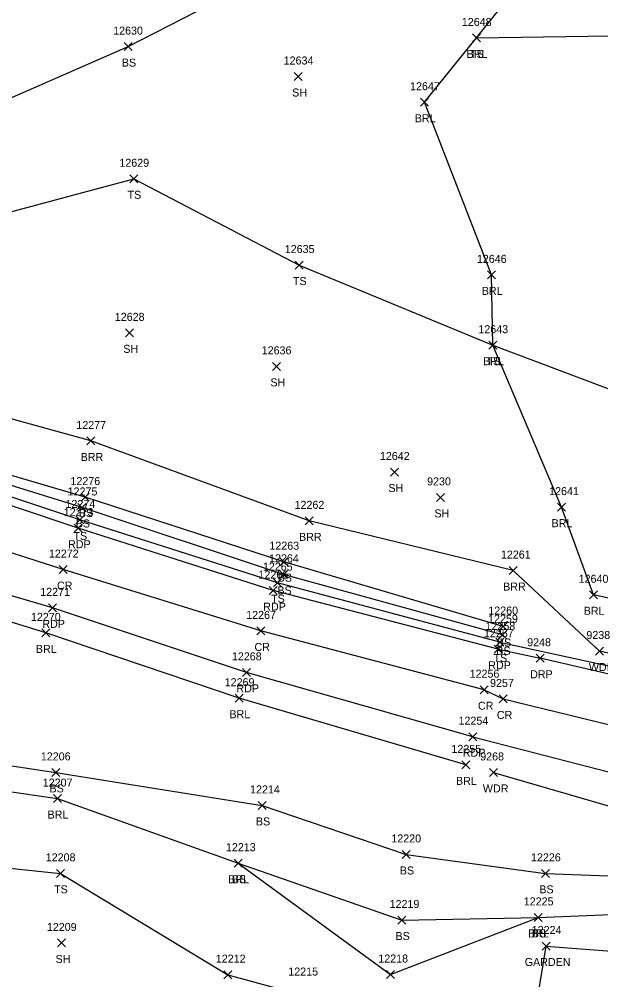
# Model space of a CAD drawing. Extents: x 1482574 to 1485769, y 580696 to 595649.
# Drawn here: x 1483158.1 to 1483303.5, y 583616.2 to 583856.2 of the extents above; entities that cross this region are included whole.
import ezdxf

# ---------------------------------------------------------------- set-up
doc = ezdxf.new("R2010")
doc.units = 0
for name, color, linetype in [('L_A', 7, 'Continuous'), ('L_I', 7, 'Continuous'), ('L_TIC', 7, 'Continuous'), ('LABL', 7, 'Continuous'), ('LAPB', 7, 'Continuous'), ('LAWA', 7, 'Continuous'), ('LELB', 7, 'Continuous'), ('P_A', 7, 'Continuous'), ('P_I', 7, 'Continuous'), ('P_TIC', 7, 'Continuous'), ('PET', 7, 'Continuous'), ('PRC', 7, 'Continuous'), ('R_A', 7, 'Continuous'), ('R_I', 7, 'Continuous'), ('R_TIC', 7, 'Continuous'), ('RDP', 7, 'Continuous'), ('U_I', 7, 'Continuous')]:
    doc.layers.add(name, color=color, linetype=linetype)

msp = doc.modelspace()

# ---------------------------------------------------------------- linework, layer by layer
at = {"layer": 'L_TIC'}
for points in [[(1483271.38, 583850.57), (1483273.38, 583852.57)], [(1483273.38, 583850.57), (1483271.38, 583852.57)], [(1483271.38, 583850.57), (1483273.38, 583852.57)], [(1483273.38, 583850.57), (1483271.38, 583852.57)], [(1483184.31, 583848.4), (1483186.31, 583850.4)], [(1483186.31, 583848.4), (1483184.31, 583850.4)], [(1483226.85, 583840.93), (1483228.85, 583842.93)], [(1483228.85, 583840.93), (1483226.85, 583842.93)], [(1483258.44, 583834.5), (1483260.44, 583836.5)], [(1483260.44, 583834.5), (1483258.44, 583836.5)], [(1483185.78, 583815.37), (1483187.78, 583817.37)], [(1483187.78, 583815.37), (1483185.78, 583817.37)], [(1483227.12, 583793.81), (1483229.12, 583795.81)], [(1483229.12, 583793.81), (1483227.12, 583795.81)], [(1483275.19, 583791.36), (1483277.19, 583793.36)], [(1483277.19, 583791.36), (1483275.19, 583793.36)], [(1483184.64, 583776.87), (1483186.64, 583778.87)], [(1483186.64, 583776.87), (1483184.64, 583778.87)], [(1483275.51, 583773.78), (1483277.51, 583775.78)], [(1483277.51, 583773.78), (1483275.51, 583775.78)], [(1483275.51, 583773.78), (1483277.51, 583775.78)], [(1483277.51, 583773.78), (1483275.51, 583775.78)], [(1483221.41, 583768.5), (1483223.41, 583770.5)], [(1483223.41, 583768.5), (1483221.41, 583770.5)], [(1483174.97, 583749.85), (1483176.97, 583751.85)], [(1483176.97, 583749.85), (1483174.97, 583751.85)], [(1483250.9, 583742.09), (1483252.9, 583744.09)], [(1483252.9, 583742.09), (1483250.9, 583744.09)], [(1483173.55, 583735.83), (1483175.55, 583737.83)], [(1483175.55, 583735.83), (1483173.55, 583737.83)], [(1483262.41, 583735.75), (1483264.41, 583737.75)], [(1483264.41, 583735.75), (1483262.41, 583737.75)], [(1483172.8, 583733.23), (1483174.8, 583735.23)], [(1483174.8, 583733.23), (1483172.8, 583735.23)], [(1483292.63, 583733.31), (1483294.63, 583735.31)], [(1483294.63, 583733.31), (1483292.63, 583735.31)], [(1483172.26, 583730.11), (1483174.26, 583732.11)], [(1483174.26, 583730.11), (1483172.26, 583732.11)], [(1483229.56, 583729.89), (1483231.56, 583731.89)], [(1483231.56, 583729.89), (1483229.56, 583731.89)], [(1483223.28, 583719.68), (1483225.28, 583721.68)], [(1483225.28, 583719.68), (1483223.28, 583721.68)], [(1483223.2, 583716.52), (1483225.2, 583718.52)], [(1483225.2, 583716.52), (1483223.2, 583718.52)], [(1483280.58, 583717.46), (1483282.58, 583719.46)], [(1483282.58, 583717.46), (1483280.58, 583719.46)], [(1483221.65, 583714.44), (1483223.65, 583716.44)], [(1483223.65, 583714.44), (1483221.65, 583716.44)], [(1483300.67, 583711.41), (1483302.67, 583713.41)], [(1483302.67, 583711.41), (1483300.67, 583713.41)], [(1483278.08, 583703.47), (1483280.08, 583705.47)], [(1483280.08, 583703.47), (1483278.08, 583705.47)], [(1483163.72, 583701.89), (1483165.72, 583703.89)], [(1483165.72, 583701.89), (1483163.72, 583703.89)], [(1483277.91, 583701.43), (1483279.91, 583703.43)], [(1483279.91, 583701.43), (1483277.91, 583703.43)], [(1483277.25, 583699.61), (1483279.25, 583701.61)], [(1483279.25, 583699.61), (1483277.25, 583701.61)], [(1483302.13, 583697.36), (1483304.13, 583699.36)], [(1483304.13, 583697.36), (1483302.13, 583699.36)], [(1483212.11, 583685.57), (1483214.11, 583687.57)], [(1483214.11, 583685.57), (1483212.11, 583687.57)], [(1483268.74, 583668.91), (1483270.74, 583670.91)], [(1483270.74, 583668.91), (1483268.74, 583670.91)], [(1483166.24, 583667.03), (1483168.24, 583669.03)], [(1483168.24, 583667.03), (1483166.24, 583669.03)], [(1483275.63, 583667.02), (1483277.63, 583669.02)], [(1483277.63, 583667.02), (1483275.63, 583669.02)], [(1483166.66, 583660.48), (1483168.66, 583662.48)], [(1483168.66, 583660.48), (1483166.66, 583662.48)], [(1483217.83, 583658.78), (1483219.83, 583660.78)], [(1483219.83, 583658.78), (1483217.83, 583660.78)], [(1483253.79, 583646.52), (1483255.79, 583648.52)], [(1483255.79, 583646.52), (1483253.79, 583648.52)], [(1483211.81, 583644.34), (1483213.81, 583646.34)], [(1483213.81, 583644.34), (1483211.81, 583646.34)], [(1483211.81, 583644.34), (1483213.81, 583646.34)], [(1483213.81, 583644.34), (1483211.81, 583646.34)], [(1483167.41, 583641.8), (1483169.41, 583643.8)], [(1483169.41, 583641.8), (1483167.41, 583643.8)], [(1483288.67, 583641.8), (1483290.67, 583643.8)], [(1483290.67, 583641.8), (1483288.67, 583643.8)], [(1483252.72, 583630.14), (1483254.72, 583632.14)], [(1483254.72, 583630.14), (1483252.72, 583632.14)], [(1483286.81, 583630.79), (1483288.81, 583632.79)], [(1483288.81, 583630.79), (1483286.81, 583632.79)], [(1483286.81, 583630.79), (1483288.81, 583632.79)], [(1483288.81, 583630.79), (1483286.81, 583632.79)], [(1483167.69, 583624.4), (1483169.69, 583626.4)], [(1483169.69, 583624.4), (1483167.69, 583626.4)], [(1483288.8, 583623.64), (1483290.8, 583625.64)], [(1483290.8, 583623.64), (1483288.8, 583625.64)], [(1483209.26, 583616.48), (1483211.26, 583618.48)], [(1483211.26, 583616.48), (1483209.26, 583618.48)], [(1483249.89, 583616.52), (1483251.89, 583618.52)], [(1483251.89, 583616.52), (1483249.89, 583618.52)]]:
    msp.add_lwpolyline(points, dxfattribs=at)
at = {"layer": 'LABL'}
for points in [[(1483394.52, 583701.54), (1483378.78, 583697.63), (1483343.29, 583703.14), (1483301.67, 583712.41), (1483293.63, 583734.31), (1483276.51, 583774.78), (1483276.19, 583792.36), (1483259.44, 583835.5), (1483272.38, 583851.57), (1483292.72, 583877.01), (1483282.93, 583893.84), (1483282.88, 583931.31), (1483295.4, 583953.05), (1483307.02, 583967.87), (1483326.97, 583980.82), (1483315.05, 584002.21), (1483305.71, 584025), (1483298.43, 584075.62), (1483282.46, 584112.42), (1483271.73, 584136.29), (1483267.64, 584172.46), (1483257.72, 584213.12), (1483243.91, 584266.28)], [(1483269.74, 583669.91), (1483213.11, 583686.57), (1483164.72, 583702.89), (1483115.7, 583718.08), (1483065.82, 583731.81), (1483024.51, 583743.2), (1482972.81, 583757.05), (1482923.19, 583768.42), (1482892, 583774.61), (1482858.04, 583779.9), (1482819.85, 583783.51), (1482772.09, 583800.77), (1482765.01, 583831.21), (1482753.56, 583847.65), (1482763.33, 583886.22)], [(1483281.58, 583718.46), (1483230.56, 583730.89), (1483175.97, 583750.85), (1483133.65, 583762.56), (1483081.56, 583776.44), (1483039.57, 583787.81), (1482986.28, 583801.43), (1482973.36, 583804.81), (1482967.45, 583806.02), (1482963.27, 583806.62), (1482953.38, 583807.36), (1482934.16, 583810.74), (1482905.27, 583817.4), (1482914.85, 583822.31), (1482919.81, 583833.79), (1482929.27, 583854.03), (1482935.97, 583858.21)], [(1482664.12, 583771.14), (1482685.64, 583782.06), (1482703.04, 583787.37), (1482722.93, 583786.78), (1482753.93, 583756.86), (1482782.61, 583755.26), (1482835.45, 583737.6), (1482873.13, 583729.84), (1482927.87, 583709.52), (1482971.71, 583698.04), (1482977.54, 583663.27), (1483020.23, 583659.18), (1483073.39, 583669.22), (1483115.46, 583669.08), (1483167.66, 583661.48), (1483212.81, 583645.34), (1483250.89, 583617.52), (1483287.81, 583631.79), (1483322.13, 583633.19)]]:
    msp.add_lwpolyline(points, dxfattribs=at)
at = {"layer": 'LAPB'}
msp.add_lwpolyline([(1483282.4, 583578.39), (1483283.47, 583588.15), (1483286.7, 583605.78), (1483289.8, 583624.64), (1483321.44, 583622.2), (1483367, 583615.82), (1483388.72, 583625.08), (1483428.78, 583619.43), (1483456.21, 583615.43), (1483466.45, 583608.37), (1483475.33, 583581.68)], dxfattribs=at)
at = {"layer": 'LAWA'}
for points in [[(1483303.13, 583698.36), (1483281.58, 583718.46)], [(1483370.83, 583684.83), (1483343.7, 583689.53), (1483303.13, 583698.36)], [(1483276.63, 583668.02), (1483311.97, 583657.78), (1483340.41, 583654.86)]]:
    msp.add_lwpolyline(points, dxfattribs=at)
at = {"layer": 'LELB'}
for points in [[(1483091.98, 583806.25), (1483127.85, 583815.15), (1483150.26, 583834.12), (1483185.31, 583849.4), (1483223.22, 583868.91), (1483263.68, 583880.73), (1483282.93, 583893.84)], [(1483272.38, 583851.57), (1483311.51, 583852.15), (1483322.75, 583823.41), (1483330.16, 583793.99), (1483355.99, 583767.94)], [(1483278.25, 583700.61), (1483222.65, 583715.44), (1483173.26, 583731.11), (1483125.74, 583746.94), (1483074.85, 583761.98), (1483033.58, 583774.82), (1482979.3, 583788.69), (1482963.98, 583792.46), (1482929.64, 583799.7), (1482897.63, 583804.01), (1482871.21, 583809.01), (1482866.84, 583819.1), (1482887.6, 583819.22), (1482905.27, 583817.4)], [(1483091.98, 583806.25), (1483129.13, 583791.08), (1483149.72, 583806.41), (1483186.78, 583816.37), (1483228.12, 583794.81), (1483276.51, 583774.78), (1483314.77, 583760.37), (1483327.72, 583745.93), (1483364.88, 583740.41)], [(1483278.91, 583702.43), (1483224.2, 583717.52), (1483173.8, 583734.23), (1483126.74, 583748.77), (1483075.46, 583763.56), (1483034.44, 583776.51), (1482978.75, 583791.75), (1482964.88, 583793.88), (1482930.21, 583801.87), (1482897.69, 583805.9), (1482875.35, 583809.21), (1482871.21, 583809.01), (1482863.67, 583810.1)], [(1483279.08, 583704.47), (1483224.28, 583720.68), (1483174.55, 583736.83), (1483126.93, 583750.81), (1483076.32, 583765.46), (1483035.38, 583778.72), (1482978.75, 583793.79), (1482968, 583797.09), (1482962.64, 583797.65), (1482930.96, 583804.6), (1482897.12, 583808.55), (1482875.35, 583809.21)], [(1482693.36, 583744.09), (1482726.2, 583730.25), (1482752.08, 583734.83), (1482783.99, 583736.05), (1482832.7, 583724.8), (1482871.74, 583713.41), (1482927.54, 583691.3), (1482963.28, 583665.68), (1482985.39, 583638.72), (1483019.29, 583636.93), (1483075.47, 583645.23), (1483111.09, 583648.77), (1483168.41, 583642.8), (1483210.26, 583617.48), (1483249.85, 583606.69), (1483286.7, 583605.78), (1483319.69, 583604.62), (1483362.38, 583602.89), (1483387.32, 583607.94), (1483424.01, 583591), (1483458.93, 583593.68), (1483475.33, 583581.68)], [(1483278.25, 583700.61), (1483307.3, 583694.25)], [(1482971.71, 583698.04), (1483018.15, 583691.28), (1483072.73, 583682.31), (1483167.24, 583668.03), (1483218.83, 583659.78), (1483254.79, 583647.52), (1483289.67, 583642.8), (1483321.17, 583641.58)], [(1483212.81, 583645.34), (1483253.72, 583631.14), (1483287.81, 583631.79)]]:
    msp.add_lwpolyline(points, dxfattribs=at)
at = {"layer": 'P_TIC'}
for points in [[(1483171.82, 583728.06), (1483173.82, 583730.06)], [(1483173.82, 583728.06), (1483171.82, 583730.06)], [(1483168.12, 583717.71), (1483170.12, 583719.71)], [(1483170.12, 583717.71), (1483168.12, 583719.71)], [(1483220.61, 583712.45), (1483222.61, 583714.45)], [(1483222.61, 583712.45), (1483220.61, 583714.45)], [(1483165.39, 583708.15), (1483167.39, 583710.15)], [(1483167.39, 583708.15), (1483165.39, 583710.15)], [(1483217.48, 583702.38), (1483219.48, 583704.38)], [(1483219.48, 583702.38), (1483217.48, 583704.38)], [(1483276.85, 583697.8), (1483278.85, 583699.8)], [(1483278.85, 583697.8), (1483276.85, 583699.8)], [(1483213.91, 583692.03), (1483215.91, 583694.03)], [(1483215.91, 583692.03), (1483213.91, 583694.03)], [(1483273.33, 583687.69), (1483275.33, 583689.69)], [(1483275.33, 583687.69), (1483273.33, 583689.69)], [(1483278.06, 583685.38), (1483280.06, 583687.38)], [(1483280.06, 583685.38), (1483278.06, 583687.38)], [(1483270.5, 583675.95), (1483272.5, 583677.95)], [(1483272.5, 583675.95), (1483270.5, 583677.95)]]:
    msp.add_lwpolyline(points, dxfattribs=at)
at = {"layer": 'PET'}
for points in [[(1483277.85, 583698.8), (1483221.61, 583713.45), (1483172.82, 583729.06), (1483124.54, 583745.22), (1483074.25, 583759.4), (1483032.34, 583771.57), (1482979, 583785.79), (1482928.49, 583796.6), (1482897.36, 583801.62), (1482865.85, 583807.84), (1482824.56, 583814.65), (1482823.64, 583804.86), (1482821.35, 583792.38)], [(1483271.5, 583676.95), (1483214.91, 583693.03), (1483166.39, 583709.15), (1483117.88, 583723.36), (1483067.96, 583738.78), (1483026.6, 583751.11), (1482974.46, 583765.29), (1482925.6, 583776.01), (1482893.68, 583780.49), (1482821.35, 583792.38)], [(1483277.85, 583698.8), (1483288.33, 583696.55)], [(1483271.5, 583676.95), (1483307.64, 583667.55)]]:
    msp.add_lwpolyline(points, dxfattribs=at)
at = {"layer": 'PRC'}
for points in [[(1483274.33, 583688.69), (1483218.48, 583703.38), (1483169.12, 583718.71), (1483121.25, 583734.05), (1483071.12, 583749.83), (1483029.39, 583761.37), (1482977.62, 583774.63), (1482926.06, 583787.69), (1482895.08, 583791.94), (1482823.64, 583804.86)], [(1483274.33, 583688.69), (1483279.06, 583686.38)], [(1483279.06, 583686.38), (1483315.69, 583677.47), (1483350.45, 583670.93)]]:
    msp.add_lwpolyline(points, dxfattribs=at)
at = {"layer": 'R_TIC'}
for points in [[(1483287.33, 583695.55), (1483289.33, 583697.55)], [(1483289.33, 583695.55), (1483287.33, 583697.55)]]:
    msp.add_lwpolyline(points, dxfattribs=at)
at = {"layer": 'RDP'}
msp.add_lwpolyline([(1483365.03, 583680.73), (1483326.69, 583687.7), (1483288.33, 583696.55)], dxfattribs=at)

# ---------------------------------------------------------------- texts
at = {"layer": 'L_A'}
for s, p in [('BRL', (1483269.92, 583846.57)), ('TS', (1483270.79, 583846.57)), ('BS', (1483183.75, 583844.4)), ('SH', (1483226.34, 583836.93)), ('BRL', (1483256.98, 583830.5)), ('TS', (1483185.19, 583811.37)), ('TS', (1483226.53, 583789.81)), ('BRL', (1483273.73, 583787.36)), ('SH', (1483184.12, 583772.87)), ('BRL', (1483274.06, 583769.78)), ('TS', (1483274.92, 583769.78)), ('SH', (1483220.9, 583764.5)), ('BRR', (1483173.46, 583745.85)), ('SH', (1483250.39, 583738.09)), ('BS', (1483173, 583731.83)), ('SH', (1483261.9, 583731.75)), ('BS', (1483172.24, 583729.23)), ('BRL', (1483291.18, 583729.31)), ('TS', (1483171.67, 583726.11)), ('BRR', (1483228.05, 583725.89)), ('BS', (1483222.72, 583715.68)), ('BRR', (1483279.06, 583713.46)), ('BS', (1483222.64, 583712.52)), ('TS', (1483221.06, 583710.44)), ('BRL', (1483299.21, 583707.41)), ('BS', (1483277.52, 583699.47)), ('BRL', (1483162.26, 583697.89)), ('BS', (1483277.35, 583697.43)), ('TS', (1483276.66, 583695.61)), ('WDR', (1483300.49, 583693.36)), ('BRL', (1483210.65, 583681.57)), ('BRL', (1483267.28, 583664.91)), ('BS', (1483165.68, 583663.03)), ('WDR', (1483274, 583663.02)), ('BRL', (1483165.2, 583656.48)), ('BS', (1483217.27, 583654.78)), ('BS', (1483253.24, 583642.52)), ('BRL', (1483210.35, 583640.34)), ('BS', (1483211.25, 583640.34)), ('TS', (1483166.82, 583637.8)), ('BS', (1483288.11, 583637.8)), ('BRL', (1483285.35, 583626.79)), ('BS', (1483286.25, 583626.79)), ('BS', (1483252.16, 583626.14)), ('SH', (1483167.18, 583620.4)), ('GARDEN', (1483284.47, 583619.64))]:
    msp.add_text(s, height=2, dxfattribs=at).set_placement(p)
at = {"layer": 'L_I'}
for s, p in [('12648', (1483268.74, 583854.57)), ('12648', (1483268.74, 583854.57)), ('12630', (1483181.59, 583852.4)), ('12634', (1483224.21, 583844.93)), ('12647', (1483255.8, 583838.5)), ('12629', (1483183.14, 583819.37)), ('12635', (1483224.48, 583797.81)), ('12646', (1483272.5, 583795.36)), ('12628', (1483182, 583780.87)), ('12643', (1483272.88, 583777.78)), ('12643', (1483272.88, 583777.78)), ('12636', (1483218.72, 583772.5)), ('12277', (1483172.38, 583753.85)), ('12642', (1483248.26, 583746.09)), ('12276', (1483170.91, 583739.83)), ('9230', (1483260.06, 583739.75)), ('12275', (1483170.21, 583737.23)), ('12641', (1483290.56, 583737.31)), ('12274', (1483169.67, 583734.11)), ('12262', (1483226.93, 583733.89)), ('12263', (1483220.64, 583723.68)), ('12264', (1483220.56, 583720.52)), ('12261', (1483278.51, 583721.46)), ('12265', (1483219.01, 583718.44)), ('12640', (1483297.94, 583715.41)), ('12270', (1483161.04, 583705.89)), ('12260', (1483275.36, 583707.47)), ('12258', (1483274.66, 583703.61)), ('12259', (1483275.31, 583705.43)), ('9238', (1483299.87, 583701.36)), ('12269', (1483209.47, 583689.57)), ('12255', (1483266.15, 583672.91)), ('12206', (1483163.51, 583671.03)), ('9268', (1483273.33, 583671.02)), ('12207', (1483163.99, 583664.48)), ('12214', (1483215.81, 583662.78)), ('12220', (1483251.12, 583650.52)), ('12213', (1483209.78, 583648.34)), ('12213', (1483209.78, 583648.34)), ('12208', (1483164.74, 583645.8)), ('12226', (1483286.03, 583645.8)), ('12219', (1483250.69, 583634.14)), ('12225', (1483284.22, 583634.79)), ('12225', (1483284.22, 583634.79)), ('12209', (1483165.02, 583628.4)), ('12224', (1483286.21, 583627.64)), ('12212', (1483207.24, 583620.48)), ('12218', (1483247.87, 583620.52))]:
    msp.add_text(s, height=2, dxfattribs=at).set_placement(p)
at = {"layer": 'P_A'}
for s, p in [('RDP', (1483170.31, 583724.06)), ('CR', (1483167.55, 583713.71)), ('RDP', (1483219.1, 583708.45)), ('RDP', (1483163.88, 583704.15)), ('CR', (1483216.91, 583698.38)), ('RDP', (1483275.34, 583693.8)), ('RDP', (1483212.39, 583688.03)), ('CR', (1483272.77, 583683.69)), ('CR', (1483277.5, 583681.38)), ('RDP', (1483268.99, 583671.95))]:
    msp.add_text(s, height=2, dxfattribs=at).set_placement(p)
at = {"layer": 'P_I'}
for s, p in [('12273', (1483169.23, 583732.06)), ('12272', (1483165.53, 583721.71)), ('12266', (1483217.92, 583716.45)), ('12271', (1483163.37, 583712.15)), ('12267', (1483214.84, 583706.38)), ('12257', (1483274.26, 583701.8)), ('12268', (1483211.27, 583696.03)), ('12256', (1483270.69, 583691.69)), ('9257', (1483275.8, 583689.38)), ('12254', (1483267.91, 583679.95))]:
    msp.add_text(s, height=2, dxfattribs=at).set_placement(p)
at = {"layer": 'R_A'}
msp.add_text('DRP', height=2, dxfattribs=at).set_placement((1483285.81, 583691.55))
at = {"layer": 'R_I'}
msp.add_text('9248', height=2, dxfattribs=at).set_placement((1483285.07, 583699.55))
at = {"layer": 'U_I'}
msp.add_text('12215', height=2, dxfattribs=at).set_placement((1483225.37, 583617.26))

doc.saveas('drawing.dxf')
